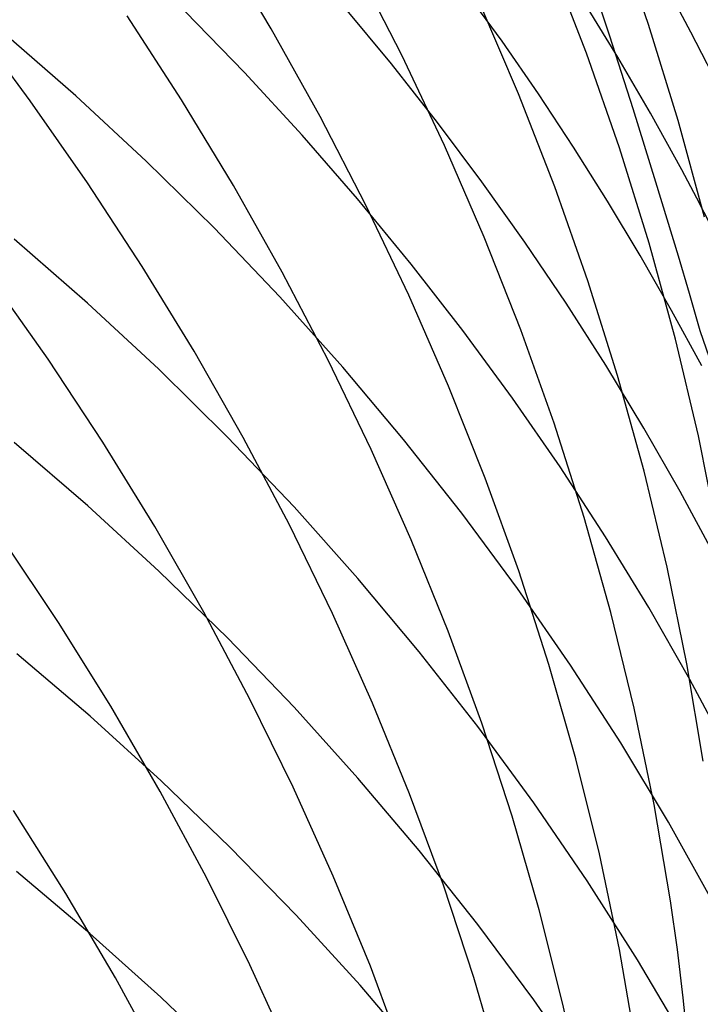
# Model space of a CAD drawing. Extents: x -383 to 1849, y -1185 to -529.
# Tile 399 of 656: x 260.63 to 263.84, y -932.14 to -927.49. Entities that reach past the tile are written whole.
import ezdxf

# ---------------------------------------------------------------- set-up
doc = ezdxf.new("R2010")
doc.units = 0
doc.layers.add('PREDEFINITO', color=7, linetype='CONTINUOUS')

msp = doc.modelspace()

# ---------------------------------------------------------------- linework, layer by layer
at = {"layer": 'PREDEFINITO'}
for p, q in [((263.5960770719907, -927.5093538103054, 546.2872561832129), (263.4405929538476, -927.0602807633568, 546.1676840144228)), ((261.8157747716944, -927.5300179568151, 538.3168077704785), (261.5721469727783, -927.1232375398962, 538.1840376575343)), ((262.4318125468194, -927.6536201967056, 540.3786877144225), (262.2162018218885, -927.2318457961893, 540.2463410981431)), ((263.3026947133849, -927.6451568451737, 544.3587955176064), (263.1321253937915, -927.2033700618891, 544.233611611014)), ((262.9046538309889, -927.5886406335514, 615.0860756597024), (262.7276515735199, -927.3434066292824, 615.201517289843)), ((262.3825663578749, -927.6954297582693, 617.1584029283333), (262.1580063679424, -927.424133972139, 617.2921777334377)), ((262.9819983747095, -927.8365453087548, 542.4335713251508), (262.7960881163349, -927.4020787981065, 542.3031196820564)), ((261.3929825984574, -927.8654193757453, 536.3875730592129), (261.1356012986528, -927.4685168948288, 536.2520259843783)), ((261.6896420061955, -927.736550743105, 619.2984538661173), (261.4094042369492, -927.4482034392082, 619.4470231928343)), ((263.4508194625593, -927.6635457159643, 612.9626014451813), (263.3110857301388, -927.4356929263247, 613.0648450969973)), ((260.6785582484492, -927.8701465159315, 534.331097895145), (260.3952424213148, -927.4906032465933, 534.1974473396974)), ((263.7361736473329, -927.962377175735, 546.4088639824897), (263.5960770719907, -927.5093538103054, 546.2872561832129)), ((260.8942861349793, -927.846673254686, 621.4427065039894), (260.5525970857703, -927.5487362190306, 621.6027781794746)), ((262.045917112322, -927.9431739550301, 538.4530280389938), (261.8157747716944, -927.5300179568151, 538.3168077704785)), ((263.0761122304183, -927.8370051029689, 614.9690141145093), (262.9046538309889, -927.5886406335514, 615.0860756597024)), ((262.6332949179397, -928.0809632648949, 540.5140368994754), (262.4318125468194, -927.6536201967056, 540.3786877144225)), ((263.4581997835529, -928.0913300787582, 544.4862925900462), (263.3026947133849, -927.6451568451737, 544.3587955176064)), ((262.5999402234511, -927.9713874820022, 617.0221207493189), (262.3825663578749, -927.6954297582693, 617.1584029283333)), ((261.9610521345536, -928.0316097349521, 619.1461337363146), (261.6896420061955, -927.736550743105, 619.2984538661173)), ((261.225529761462, -928.1539172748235, 621.2772272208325), (260.8942861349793, -927.846673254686, 621.4427065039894)), ((263.1531641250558, -928.2757903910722, 542.5666148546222), (262.9819983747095, -927.8365453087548, 542.4335713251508)), ((263.2419404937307, -928.0883818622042, 614.8503882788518), (263.0761122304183, -927.8370051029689, 614.9690141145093)), ((260.9493569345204, -928.2572207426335, 534.4690296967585), (260.6785582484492, -927.8701465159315, 534.331097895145)), ((261.6372083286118, -928.2690747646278, 536.526909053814), (261.3929825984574, -927.8654193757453, 536.3875730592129)), ((262.2622638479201, -928.3622706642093, 538.5925604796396), (262.045917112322, -927.9431739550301, 538.4530280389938)), ((262.8099923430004, -928.2518221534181, 616.8834226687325), (262.5999402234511, -927.9713874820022, 617.0221207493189)), ((263.8605751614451, -928.4189065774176, 546.5323981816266), (263.7361736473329, -927.962377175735, 546.4088639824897)), ((262.2234342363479, -928.333111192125, 618.9902026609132), (261.9610521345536, -928.0316097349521, 619.1461337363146)), ((262.820340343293, -928.5134365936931, 540.6522572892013), (262.6332949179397, -928.0809632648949, 540.5140368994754)), ((263.4020523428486, -928.3426527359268, 614.7302537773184), (263.2419404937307, -928.0883818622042, 614.8503882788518)), ((263.5983358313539, -928.5414504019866, 544.6159870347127), (263.4581997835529, -928.0913300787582, 544.4862925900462)), ((261.5460435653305, -928.4700905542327, 621.1065461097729), (261.225529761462, -928.1539172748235, 621.2772272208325)), ((261.2073274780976, -928.651399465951, 534.6110920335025), (260.9493569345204, -928.2572207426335, 534.4690296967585)), ((261.8679678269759, -928.6790537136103, 536.669890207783), (261.6372083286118, -928.2690747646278, 536.526909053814)), ((263.012587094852, -928.5365487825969, 616.7424001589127), (262.8099923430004, -928.2518221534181, 616.8834226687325)), ((263.3092804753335, -928.7193773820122, 542.7021273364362), (263.1531641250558, -928.2757903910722, 542.5666148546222)), ((262.4765879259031, -928.6407858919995, 618.8308004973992), (262.2234342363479, -928.333111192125, 618.9902026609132)), ((262.4645048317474, -928.78687321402, 538.7352671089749), (262.2622638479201, -928.3622706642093, 538.5925604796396)), ((263.5563614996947, -928.599699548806, 614.6086662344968), (263.4020523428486, -928.3426527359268, 614.7302537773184)), ((261.8555431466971, -928.794815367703, 620.9308689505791), (261.5460435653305, -928.4700905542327, 621.1065461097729)), ((260.94941782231, -928.8245129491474, 623.1366995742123), (260.6026392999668, -928.5221153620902, 623.3070412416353)), ((262.9926402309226, -928.9506017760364, 540.7932175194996), (262.820340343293, -928.5134365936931, 540.6522572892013)), ((263.2075888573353, -928.8253823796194, 616.5991446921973), (263.012587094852, -928.5365487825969, 616.7424001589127)), ((263.7227980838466, -928.9950784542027, 544.7477630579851), (263.5983358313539, -928.5414504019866, 544.6159870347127)), ((262.7203128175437, -928.954364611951, 618.6680671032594), (262.4765879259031, -928.6407858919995, 618.8308004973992)), ((263.7047816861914, -928.8594041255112, 614.4856812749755), (263.5563614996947, -928.599699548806, 614.6086662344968)), ((261.4521588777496, -929.0522562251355, 534.7571341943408), (261.2073274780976, -928.651399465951, 534.6110920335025)), ((262.0849504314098, -929.0949268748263, 536.8163727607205), (261.8679678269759, -928.6790537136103, 536.669890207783)), ((260.7624889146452, -929.0901472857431, 532.7068390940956), (260.4914614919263, -928.7055388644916, 532.562438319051)), ((263.450042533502, -929.1668696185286, 542.8399858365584), (263.3092804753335, -928.7193773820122, 542.7021273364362)), ((261.2853073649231, -929.136406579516, 622.9605846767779), (260.94941782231, -928.8245129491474, 623.1366995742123)), ((262.153744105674, -929.1277139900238, 620.7504015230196), (261.8555431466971, -928.794815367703, 620.9308689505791)), ((262.6523299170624, -929.2165467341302, 538.881009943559), (262.4645048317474, -928.78687321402, 538.7352671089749)), ((263.3948620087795, -929.1181379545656, 616.4537477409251), (263.2075888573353, -928.8253823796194, 616.5991446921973)), ((263.8472266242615, -929.121648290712, 614.3613545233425), (263.7047816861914, -928.8594041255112, 614.4856812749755)), ((262.9544085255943, -929.273578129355, 618.5021423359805), (262.7203128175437, -928.954364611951, 618.6680671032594)), ((263.1498859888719, -929.3920204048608, 540.9367862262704), (262.9926402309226, -928.9506017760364, 540.7932175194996)), ((263.8312817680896, -929.4517748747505, 544.881504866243), (263.7227980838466, -928.9950784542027, 544.7477630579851)), ((261.6835401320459, -929.4593645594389, 534.9070054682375), (261.4521588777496, -929.0522562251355, 534.7571341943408)), ((261.0206904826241, -929.481770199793, 532.855565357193), (260.7624889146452, -929.0901472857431, 532.7068390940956)), ((262.2878454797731, -929.51626490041, 536.9662129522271), (262.0849504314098, -929.0949268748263, 536.8163727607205)), ((261.610003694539, -929.4573991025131, 622.7789232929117), (261.2853073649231, -929.136406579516, 622.9605846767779)), ((262.4403620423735, -929.4684086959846, 620.565349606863), (262.153744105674, -929.1277139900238, 620.7504015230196)), ((263.574270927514, -929.414630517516, 616.306300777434), (263.3948620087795, -929.1181379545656, 616.4537477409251)), ((263.5751454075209, -929.6178304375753, 542.9800674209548), (263.450042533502, -929.1668696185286, 542.8399858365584)), ((262.825428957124, -929.6508563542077, 539.029650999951), (262.6523299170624, -929.2165467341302, 538.881009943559)), ((263.1786746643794, -929.5981572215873, 618.3331660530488), (262.9544085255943, -929.273578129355, 618.5021423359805)), ((263.2917690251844, -929.8372540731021, 541.082832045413), (263.1498859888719, -929.3920204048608, 540.9367862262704)), ((263.7456799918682, -929.7146750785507, 616.1568952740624), (263.574270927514, -929.414630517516, 616.306300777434)), ((261.9232025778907, -929.7870933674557, 622.5919421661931), (261.610003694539, -929.4573991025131, 622.7789232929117)), ((261.9011602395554, -929.8722980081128, 535.060555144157), (261.6835401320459, -929.4593645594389, 534.9070054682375)), ((262.7151125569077, -929.816521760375, 620.3759189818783), (262.4403620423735, -929.4684086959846, 620.565349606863)), ((263.9234821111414, -929.9111003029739, 545.0170966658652), (263.8312817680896, -929.4517748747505, 544.881504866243)), ((260.9495604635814, -929.781454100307, 624.8416984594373), (260.6027750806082, -929.4824780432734, 625.0179674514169)), ((261.2657575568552, -929.8799818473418, 533.0084579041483), (261.0206904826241, -929.481770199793, 532.855565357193)), ((262.4763423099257, -929.942638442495, 537.1192670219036), (262.2878454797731, -929.51626490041, 536.9662129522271)), ((263.3929108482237, -929.9278326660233, 618.1612781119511), (263.1786746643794, -929.5981572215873, 618.3331660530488)), ((263.6842842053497, -930.0718231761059, 543.1222491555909), (263.5751454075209, -929.6178304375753, 542.9800674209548)), ((262.9834918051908, -930.0893672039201, 539.18105229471), (262.825428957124, -929.6508563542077, 539.029650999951)), ((263.9089535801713, -930.0180866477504, 616.0056227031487), (263.7456799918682, -929.7146750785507, 616.1568952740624)), ((261.2854550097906, -930.0898109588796, 624.6594684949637), (260.9495604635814, -929.781454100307, 624.8416984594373)), ((262.2245997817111, -930.1250922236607, 622.3998680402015), (261.9232025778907, -929.7870933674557, 622.5919421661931)), ((262.9777112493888, -930.1716754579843, 620.1823154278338), (262.7151125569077, -929.816521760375, 620.3759189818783)), ((263.4179807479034, -930.285864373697, 541.2312236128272), (263.2917690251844, -929.8372540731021, 541.082832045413)), ((261.4973814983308, -930.2843564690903, 533.1653575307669), (261.2657575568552, -929.8799818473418, 533.0084579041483)), ((262.1047081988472, -930.290630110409, 535.2176325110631), (261.9011602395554, -929.8722980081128, 535.060555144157)), ((262.6501302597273, -930.3736181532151, 537.2753912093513), (262.4763423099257, -929.942638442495, 537.1192670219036)), ((263.5969166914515, -930.2623352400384, 617.9866183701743), (263.3929108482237, -929.9278326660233, 618.1612781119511)), ((260.8122430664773, -930.3330689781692, 531.1137719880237), (260.5528981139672, -929.9441454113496, 530.958616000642)), ((263.7771540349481, -930.5284111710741, 543.2664081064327), (263.6842842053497, -930.0718231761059, 543.1222491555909)), ((261.6101545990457, -930.4071559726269, 624.4715121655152), (261.2854550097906, -930.0898109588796, 624.6594684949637)), ((262.5138910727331, -930.4709985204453, 622.2029276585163), (262.2245997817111, -930.1250922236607, 622.3998680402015)), ((263.1262083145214, -930.5316444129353, 539.3350758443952), (262.9834918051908, -930.0893672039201, 539.18105229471)), ((263.2278737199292, -930.5334920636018, 619.9847447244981), (262.9777112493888, -930.1716754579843, 620.1823154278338)), ((263.7904918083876, -930.6013957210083, 617.8093266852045), (263.5969166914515, -930.2623352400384, 617.9866183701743)), ((261.7152536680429, -930.6944683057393, 533.3261050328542), (261.4973814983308, -930.2843564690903, 533.1653575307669)), ((262.2938730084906, -930.713934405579, 535.3780868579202), (262.1047081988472, -930.290630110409, 535.2176325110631)), ((263.5282125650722, -930.7374128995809, 541.3818295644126), (263.4179807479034, -930.285864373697, 541.2312236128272)), ((261.0584775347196, -930.7284995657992, 531.2732813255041), (260.8122430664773, -930.3330689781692, 531.1137719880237)), ((261.9233551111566, -930.7330964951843, 624.2780640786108), (261.6101545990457, -930.4071559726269, 624.4715121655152)), ((262.808898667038, -930.8087746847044, 537.4344417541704), (262.6501302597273, -930.3736181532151, 537.2753912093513)), ((260.960939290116, -930.7756311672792, 626.5251086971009), (260.6144801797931, -930.4803952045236, 626.7070980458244)), ((262.7907722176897, -930.8244151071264, 622.0013477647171), (262.5138910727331, -930.4709985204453, 622.2029276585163)), ((263.2532683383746, -930.9772531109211, 539.4915836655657), (263.1262083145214, -930.5316444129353, 539.3350758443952)), ((263.4653155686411, -930.9015938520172, 619.78341265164), (263.2278737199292, -930.5334920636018, 619.9847447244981)), ((263.8534500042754, -930.9871577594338, 543.4124213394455), (263.7771540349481, -930.5284111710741, 543.2664081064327)), ((263.9734358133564, -930.9447448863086, 617.6295429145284), (263.7904918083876, -930.6013957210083, 617.8093266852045)), ((261.291289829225, -931.1300132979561, 531.4369777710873), (261.0584775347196, -930.7284995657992, 531.2732813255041)), ((261.919065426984, -931.1098915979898, 533.4905412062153), (261.7152536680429, -930.6944683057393, 533.3261050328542)), ((262.224752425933, -931.0672398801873, 624.0793588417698), (261.9233551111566, -930.7330964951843, 624.2780640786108)), ((262.4683436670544, -931.1417844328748, 535.5417674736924), (262.2938730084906, -930.713934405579, 535.3780868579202)), ((261.2964671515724, -931.0801266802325, 626.3369771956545), (260.960939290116, -930.7756311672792, 626.5251086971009)), ((263.6221558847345, -931.1914612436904, 541.5345185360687), (263.5282125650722, -930.7374128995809, 541.3818295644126)), ((263.0549389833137, -931.184944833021, 621.7953551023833), (262.7907722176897, -930.8244151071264, 622.0013477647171)), ((262.9523368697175, -931.2476786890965, 537.5962748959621), (262.808898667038, -930.8087746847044, 537.4344417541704)), ((263.6897523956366, -931.2756030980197, 619.578524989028), (263.4653155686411, -930.9015938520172, 619.78341265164)), ((263.364361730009, -931.4257584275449, 539.6504377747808), (263.2532683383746, -930.9772531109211, 539.4915836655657)), ((261.620763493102, -931.3934945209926, 626.1429452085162), (261.2964671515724, -931.0801266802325, 626.3369771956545)), ((262.5140424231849, -931.4091934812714, 623.8756310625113), (262.224752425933, -931.0672398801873, 624.0793588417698)), ((261.5103682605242, -931.537186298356, 531.6046950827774), (261.291289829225, -931.1300132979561, 531.4369777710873)), ((262.108508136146, -931.5302005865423, 533.6585068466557), (261.919065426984, -931.1098915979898, 533.4905412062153)), ((262.6278091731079, -931.5737537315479, 535.7085236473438), (262.4683436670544, -931.1417844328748, 535.5417674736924)), ((263.3060871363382, -931.5521905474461, 621.5851764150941), (263.0549389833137, -931.184944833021, 621.7953551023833)), ((263.6995021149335, -931.6475709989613, 541.6891591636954), (263.6221558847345, -931.1914612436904, 541.5345185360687)), ((260.8469369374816, -931.6129842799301, 529.5561674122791), (260.599855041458, -931.2207336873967, 529.3901735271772)), ((263.0801342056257, -931.6899008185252, 537.7607468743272), (262.9523368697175, -931.2476786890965, 537.5962748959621)), ((263.9008998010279, -931.6551420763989, 619.3702875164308), (263.6897523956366, -931.2756030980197, 619.578524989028)), ((261.9335280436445, -931.7153474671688, 625.9432544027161), (261.620763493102, -931.3934945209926, 626.1429452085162)), ((262.7909209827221, -931.758564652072, 623.6671153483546), (262.5140424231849, -931.4091934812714, 623.8756310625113)), ((263.4591783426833, -931.8767254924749, 539.8115001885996), (263.364361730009, -931.4257584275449, 539.6504377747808)), ((260.9595464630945, -931.8006838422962, 628.1910208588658), (260.6131227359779, -931.5090449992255, 628.3789055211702)), ((261.7154011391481, -931.9495946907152, 531.7762670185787), (261.5103682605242, -931.537186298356, 531.6046950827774)), ((262.2832731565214, -931.9549695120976, 533.8298427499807), (262.108508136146, -931.5302005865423, 533.6585068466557)), ((263.543912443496, -931.9257550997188, 621.3710384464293), (263.3060871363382, -931.5521905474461, 621.5851764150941)), ((261.080623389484, -932.011230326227, 529.7265236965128), (260.8469369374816, -931.6129842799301, 529.5561674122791)), ((262.7719585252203, -932.0094158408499, 535.8782046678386), (262.6278091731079, -931.5737537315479, 535.7085236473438)), ((263.7318548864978, -931.8762619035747, 541.7671702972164), (263.6995021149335, -931.6475709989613, 541.6891591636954)), ((263.1919800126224, -932.1350117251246, 537.9277139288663), (263.0801342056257, -931.6899008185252, 537.7607468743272)), ((262.2344605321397, -932.0452982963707, 625.7381464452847), (261.9335280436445, -931.7153474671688, 625.9432544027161)), ((261.2950540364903, -932.1014512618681, 627.996814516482), (260.9595464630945, -931.8006838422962, 628.1910208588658)), ((263.0550839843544, -932.1149607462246, 623.454046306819), (262.7909209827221, -931.758564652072, 623.6671153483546)), ((263.5374080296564, -932.3297194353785, 539.9746329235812), (263.4591783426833, -931.8767254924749, 539.8115001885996)), ((263.7599426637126, -932.1053037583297, 541.8456200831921), (263.7318548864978, -931.8762619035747, 541.7671702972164)), ((263.7681106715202, -932.305241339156, 621.1531679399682), (263.543912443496, -931.9257550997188, 621.3710384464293)), ((261.9060767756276, -932.36681459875, 531.9515273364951), (261.7154011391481, -931.9495946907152, 531.7762670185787)), ((262.4430518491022, -932.3837726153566, 534.0043897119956), (262.2832731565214, -931.9549695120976, 533.8298427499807)), ((261.3006006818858, -932.4150519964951, 529.9010699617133), (261.080623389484, -932.011230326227, 529.7265236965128)), ((262.9004807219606, -932.4483443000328, 536.0506598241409), (262.7719585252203, -932.0094158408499, 535.8782046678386)), ((262.5232606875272, -932.3829597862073, 625.5278630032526), (262.2344605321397, -932.0452982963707, 625.7381464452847)), ((261.6193441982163, -932.4109651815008, 627.7965358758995), (261.2950540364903, -932.1014512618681, 627.996814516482)), ((263.3062273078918, -932.4779891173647, 623.2366585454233), (263.0550839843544, -932.1149607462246, 623.454046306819)), ((263.7837268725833, -932.334641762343, 541.9244921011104), (263.7599426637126, -932.1053037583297, 541.8456200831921)), ((263.2875636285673, -932.5825820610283, 538.0970322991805), (263.1919800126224, -932.1350117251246, 537.9277139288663))]:
    msp.add_line(p, q, dxfattribs=at)
at = {"layer": 'PREDEFINITO', "extrusion": (0.001264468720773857, 0.0427082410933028, 0.9990867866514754)}
msp.add_arc((-277.5466096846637, 943.1065885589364, 528.9561038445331), 14.99743669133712, 125.195305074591, 297.2997336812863, dxfattribs=at)
at = {"layer": 'PREDEFINITO', "extrusion": (0.01527697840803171, 0.1016941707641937, 0.9946984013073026)}
msp.add_arc((-385.1663769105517, 933.8456781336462, 470.0197536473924), 14.99696096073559, 132.0550495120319, 314.6365593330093, dxfattribs=at)
at = {"layer": 'PREDEFINITO', "extrusion": (-0.8250090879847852, 0.1847436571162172, 0.5340690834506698)}
msp.add_arc((881.7042156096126, 733.0165366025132, -61.35696193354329), 45.8764491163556, 135.7329066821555, 154.1904754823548, dxfattribs=at)
at = {"layer": 'PREDEFINITO', "extrusion": (-0.01682269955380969, -0.3816109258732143, 0.9241699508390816)}
msp.add_arc((291.1522283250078, -619.3402639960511, 912.2813851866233), 14.96201527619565, 305.7136932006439, 39.0797147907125, dxfattribs=at)
at = {"layer": 'PREDEFINITO', "extrusion": (-0.01677253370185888, -0.399813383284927, 0.9164430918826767)}
msp.add_arc((289.2049329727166, -601.6791860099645, 926.3310296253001), 14.97210137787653, 309.2187627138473, 34.8096132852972, dxfattribs=at)
at = {"layer": 'PREDEFINITO', "extrusion": (-0.01676555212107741, -0.4178793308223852, 0.9083478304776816)}
msp.add_arc((287.5852412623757, -583.6458303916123, 940.0177724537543), 14.93576120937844, 312.9155233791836, 30.70215050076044, dxfattribs=at)
at = {"layer": 'PREDEFINITO', "extrusion": (-0.4632198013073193, 0.2527546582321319, 0.8494365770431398)}
msp.add_arc((711.2046666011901, 881.7846671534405, 164.5621365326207), 27.85165601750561, 123.1587497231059, 142.5774375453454, dxfattribs=at)
at = {"layer": 'PREDEFINITO', "extrusion": (-0.01682716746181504, -0.4357779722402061, 0.8998968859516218)}
msp.add_arc((286.2379751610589, -565.2377493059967, 953.3128179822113), 14.92166149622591, 316.6721974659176, 26.01554508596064, dxfattribs=at)
at = {"layer": 'PREDEFINITO', "extrusion": (-0.01690653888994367, -0.4534079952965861, 0.8911427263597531)}
msp.add_arc((284.9958909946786, -546.5964203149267, 966.1647991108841), 14.96670602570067, 320.5193471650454, 19.23476142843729, dxfattribs=at)

doc.saveas('drawing.dxf')
